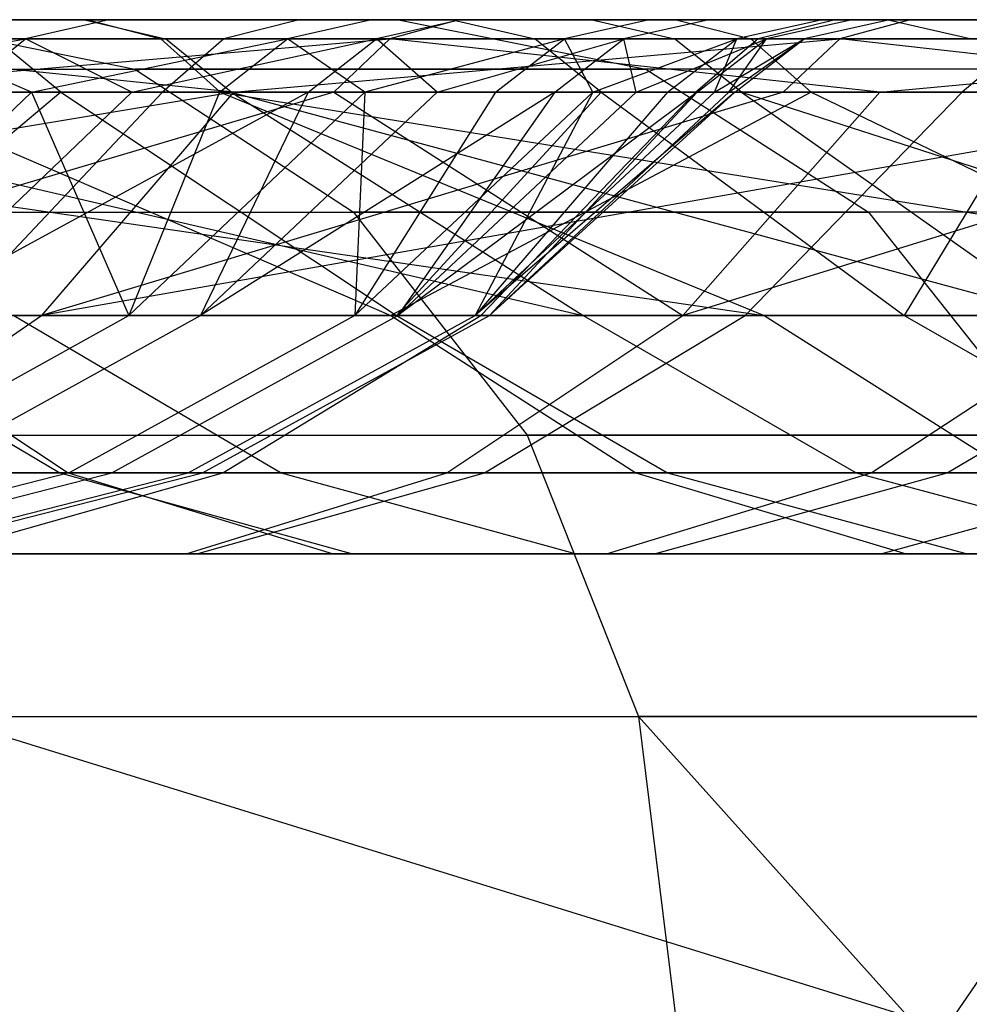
# Model space of a CAD drawing. Extents: x -172 to 172, y -29 to 28.
# Tile 855 of 914: x 130.94 to 135.65, y 14.42 to 19.3. Entities that reach past the tile are written whole.
import ezdxf

# ---------------------------------------------------------------- set-up
doc = ezdxf.new("R2010")
doc.units = 0
doc.header["$LTSCALE"] = 25.4
doc.layers.get('0').update_dxf_attribs({"linetype": 'CONTINUOUS'})

msp = doc.modelspace()

# ---------------------------------------------------------------- linework, layer by layer
at = {"color": 0}
for p, q in [((131.2808, 19.2997, -1323.2531), (126.3594, 19.2997, -1330.8197)), ((131.2808, 19.2997, -1323.2531), (126.3594, 19.2997, -1330.8197)), ((132.8219, 19.2997, -1345.3021), (126.9451, 19.2997, -1352.5259)), ((132.8219, 19.2997, -1345.3021), (126.9451, 19.2997, -1352.5259)), ((133.1205, 19.2997, -1145.3179), (127.3668, 19.2997, -1137.9435)), ((133.1205, 19.2997, -1145.3179), (127.3668, 19.2997, -1137.9435)), ((127.8788, 19.2997, -1322.1547), (132.3286, 19.2997, -1314.4404)), ((127.8788, 19.2997, -1322.1547), (132.3286, 19.2997, -1314.4404)), ((131.2652, 19.2997, -1288.1663), (128.2511, 19.2997, -1296.1619)), ((131.2652, 19.2997, -1288.1663), (128.2511, 19.2997, -1296.1619)), ((129.1314, 19.2997, -1283.5131), (131.3848, 19.2997, -1275.4071)), ((129.1314, 19.2997, -1283.5131), (131.3848, 19.2997, -1275.4071)), ((129.564, 19.2997, -1160.4957), (134.1973, 19.2997, -1168.2421)), ((129.564, 19.2997, -1160.4957), (134.1973, 19.2997, -1168.2421)), ((129.7767, 19.2997, -1345.5723), (135.3577, 19.2997, -1338.0663)), ((129.7767, 19.2997, -1345.5723), (135.3577, 19.2997, -1338.0663)), ((130.3121, 19.2997, -1138.0122), (135.9593, 19.2997, -1145.417)), ((130.3121, 19.2997, -1138.0122), (135.9593, 19.2997, -1145.417)), ((130.3121, 19.2997, -1138.0122), (131.5141, 19.055, -1137.0415)), ((130.3121, 19.2997, -1138.0122), (131.5141, 19.055, -1137.0415)), ((130.4252, 19.2997, -1195.9502), (133.0896, 19.2997, -1204.069)), ((130.4252, 19.2997, -1195.9502), (133.0896, 19.2997, -1204.069)), ((132.6879, 19.2997, -1216.9833), (130.7982, 19.2997, -1208.7849)), ((132.6879, 19.2997, -1216.9833), (130.7982, 19.2997, -1208.7849)), ((134.9861, 19.2997, -1177.2374), (130.8383, 19.2997, -1169.3567)), ((134.9861, 19.2997, -1177.2374), (130.8383, 19.2997, -1169.3567)), ((131.3848, 19.2997, -1275.4071), (130.9727, 19.2052, -1275.3062)), ((131.3848, 19.2997, -1275.4071), (130.9727, 19.2052, -1275.3062)), ((133.7813, 19.2997, -1280.0004), (131.2652, 19.2997, -1288.1663)), ((131.2652, 19.2997, -1288.1663), (131.6666, 19.2052, -1288.3037)), ((133.7813, 19.2997, -1280.0004), (131.2652, 19.2997, -1288.1663)), ((131.2652, 19.2997, -1288.1663), (131.6666, 19.2052, -1288.3037)), ((135.7497, 19.2997, -1315.4106), (131.2808, 19.2997, -1323.2531)), ((135.7497, 19.2997, -1315.4106), (131.2808, 19.2997, -1323.2531)), ((131.2808, 19.2997, -1323.2531), (131.6431, 19.2052, -1323.4739)), ((131.2808, 19.2997, -1323.2531), (131.6431, 19.2052, -1323.4739)), ((131.3848, 19.2997, -1275.4071), (133.1298, 19.2997, -1267.1768)), ((131.3848, 19.2997, -1275.4071), (133.1298, 19.2997, -1267.1768)), ((132.3286, 19.2997, -1314.4404), (131.9549, 19.2052, -1314.2395)), ((132.3286, 19.2997, -1314.4404), (131.9549, 19.2052, -1314.2395)), ((132.6879, 19.2997, -1216.9833), (132.2717, 19.2052, -1217.0657)), ((132.6879, 19.2997, -1216.9833), (132.2717, 19.2052, -1217.0657)), ((132.3286, 19.2997, -1314.4404), (136.3135, 19.2997, -1306.4762)), ((132.3286, 19.2997, -1314.4404), (136.3135, 19.2997, -1306.4762)), ((134.0642, 19.2997, -1225.2832), (132.6879, 19.2997, -1216.9833)), ((134.0642, 19.2997, -1225.2832), (132.6879, 19.2997, -1216.9833)), ((133.1298, 19.2997, -1267.1768), (132.7122, 19.2052, -1267.1017)), ((133.1298, 19.2997, -1267.1768), (132.7122, 19.2052, -1267.1017)), ((133.1205, 19.2997, -1145.3179), (132.7788, 19.2052, -1145.5693)), ((133.1205, 19.2997, -1145.3179), (132.7788, 19.2052, -1145.5693)), ((138.2881, 19.2997, -1337.7628), (132.8219, 19.2997, -1345.3021)), ((138.2881, 19.2997, -1337.7628), (132.8219, 19.2997, -1345.3021)), ((132.8219, 19.2997, -1345.3021), (134.0471, 19.055, -1346.2434)), ((132.8219, 19.2997, -1345.3021), (134.0471, 19.055, -1346.2434)), ((133.0896, 19.2997, -1204.069), (135.2492, 19.2997, -1212.3364)), ((133.0896, 19.2997, -1204.069), (133.4966, 19.2052, -1203.9492)), ((133.0896, 19.2997, -1204.069), (135.2492, 19.2997, -1212.3364)), ((133.0896, 19.2997, -1204.069), (133.4966, 19.2052, -1203.9492)), ((138.4478, 19.2997, -1153.006), (133.1205, 19.2997, -1145.3179)), ((138.4478, 19.2997, -1153.006), (133.1205, 19.2997, -1145.3179)), ((133.1298, 19.2997, -1267.1768), (134.3598, 19.2997, -1258.8538)), ((133.1298, 19.2997, -1267.1768), (134.3598, 19.2997, -1258.8538)), ((134.0642, 19.2997, -1225.2832), (133.6437, 19.2052, -1225.3396)), ((134.0642, 19.2997, -1225.2832), (133.6437, 19.2052, -1225.3396)), ((135.7899, 19.2997, -1271.6949), (133.7813, 19.2997, -1280.0004)), ((133.7813, 19.2997, -1280.0004), (134.1904, 19.2052, -1280.1127)), ((135.7899, 19.2997, -1271.6949), (133.7813, 19.2997, -1280.0004)), ((133.7813, 19.2997, -1280.0004), (134.1904, 19.2052, -1280.1127)), ((134.3598, 19.2997, -1258.8538), (133.9384, 19.2052, -1258.8048)), ((134.3598, 19.2997, -1258.8538), (133.9384, 19.2052, -1258.8048)), ((134.9219, 19.2997, -1233.6527), (134.0642, 19.2997, -1225.2832)), ((134.9219, 19.2997, -1233.6527), (134.0642, 19.2997, -1225.2832)), ((134.1973, 19.2997, -1168.2421), (138.3681, 19.2997, -1176.2471)), ((134.1973, 19.2997, -1168.2421), (134.5677, 19.2052, -1168.0352)), ((134.1973, 19.2997, -1168.2421), (138.3681, 19.2997, -1176.2471)), ((134.1973, 19.2997, -1168.2421), (134.5677, 19.2052, -1168.0352)), ((134.3598, 19.2997, -1258.8538), (135.07, 19.2997, -1250.4706)), ((134.3598, 19.2997, -1258.8538), (135.07, 19.2997, -1250.4706)), ((134.9219, 19.2997, -1233.6527), (134.4987, 19.2052, -1233.6827)), ((134.9219, 19.2997, -1233.6527), (134.4987, 19.2052, -1233.6827)), ((134.9861, 19.2997, -1177.2374), (134.6049, 19.2052, -1177.4238)), ((134.9861, 19.2997, -1177.2374), (134.6049, 19.2052, -1177.4238)), ((135.07, 19.2997, -1250.4706), (134.6463, 19.2052, -1250.4479)), ((135.07, 19.2997, -1250.4706), (134.6463, 19.2052, -1250.4479)), ((135.2576, 19.2997, -1242.0593), (134.8333, 19.2052, -1242.063)), ((135.2576, 19.2997, -1242.0593), (134.8333, 19.2052, -1242.063)), ((135.2576, 19.2997, -1242.0593), (134.9219, 19.2997, -1233.6527)), ((135.2576, 19.2997, -1242.0593), (134.9219, 19.2997, -1233.6527)), ((138.6596, 19.2997, -1185.35), (134.9861, 19.2997, -1177.2374)), ((138.6596, 19.2997, -1185.35), (134.9861, 19.2997, -1177.2374)), ((135.3577, 19.2997, -1338.0663), (135.0102, 19.2052, -1337.8229)), ((135.3577, 19.2997, -1338.0663), (135.0102, 19.2052, -1337.8229)), ((135.07, 19.2997, -1250.4706), (135.2576, 19.2997, -1242.0593)), ((135.07, 19.2997, -1250.4706), (135.2576, 19.2997, -1242.0593)), ((135.2492, 19.2997, -1212.3364), (136.8958, 19.2997, -1220.7211)), ((135.2492, 19.2997, -1212.3364), (136.8958, 19.2997, -1220.7211)), ((135.2492, 19.2997, -1212.3364), (135.6628, 19.2052, -1212.2419)), ((135.2492, 19.2997, -1212.3364), (135.6628, 19.2052, -1212.2419)), ((135.3577, 19.2997, -1338.0663), (140.5051, 19.2997, -1330.2565)), ((135.3577, 19.2997, -1338.0663), (140.5051, 19.2997, -1330.2565)), ((126.7081, 19.2052, -1331.0614), (131.6431, 19.2052, -1323.4739)), ((126.7081, 19.2052, -1331.0614), (131.6431, 19.2052, -1323.4739)), ((127.0398, 19.2052, -1138.2137), (132.7788, 19.2052, -1145.5693)), ((127.0398, 19.2052, -1138.2137), (132.7788, 19.2052, -1145.5693)), ((131.9549, 19.2052, -1314.2395), (127.5177, 19.2052, -1321.9319)), ((131.9549, 19.2052, -1314.2395), (127.5177, 19.2052, -1321.9319)), ((128.6433, 19.2052, -1296.3237), (131.6666, 19.2052, -1288.3037)), ((128.6433, 19.2052, -1296.3237), (131.6666, 19.2052, -1288.3037)), ((130.9727, 19.2052, -1275.3062), (128.7264, 19.2052, -1283.3867)), ((130.9727, 19.2052, -1275.3062), (128.7264, 19.2052, -1283.3867)), ((132.0037, 18.9397, -1341.4003), (129.4435, 19.2052, -1345.3096)), ((135.0102, 19.2052, -1337.8229), (129.4435, 19.2052, -1345.3096)), ((132.0037, 18.9397, -1341.4003), (129.4435, 19.2052, -1345.3096)), ((135.0102, 19.2052, -1337.8229), (129.4435, 19.2052, -1345.3096)), ((129.4682, 18.9397, -1279.6747), (130.9727, 19.2052, -1275.3062)), ((129.4682, 18.9397, -1279.6747), (130.9727, 19.2052, -1275.3062)), ((129.69, 18.9397, -1142.0626), (132.7788, 19.2052, -1145.5693)), ((129.69, 18.9397, -1142.0626), (132.7788, 19.2052, -1145.5693)), ((134.5677, 19.2052, -1168.0352), (129.9215, 19.2052, -1160.2673)), ((134.5677, 19.2052, -1168.0352), (129.9215, 19.2052, -1160.2673)), ((130.388, 19.2052, -1208.8929), (132.2717, 19.2052, -1217.0657)), ((131.0015, 18.9397, -1212.7974), (130.388, 19.2052, -1208.8929)), ((130.388, 19.2052, -1208.8929), (132.2717, 19.2052, -1217.0657)), ((131.0015, 18.9397, -1212.7974), (130.388, 19.2052, -1208.8929)), ((130.4689, 19.2052, -1169.5653), (134.6049, 19.2052, -1177.4238)), ((130.4689, 19.2052, -1169.5653), (134.6049, 19.2052, -1177.4238)), ((130.6384, 18.9397, -1275.2244), (130.9727, 19.2052, -1275.3062)), ((130.6384, 18.9397, -1275.2244), (130.9727, 19.2052, -1275.3062)), ((131.1475, 18.9397, -1195.6882), (130.824, 19.2052, -1195.8055)), ((133.4966, 19.2052, -1203.9492), (130.824, 19.2052, -1195.8055)), ((133.4966, 19.2052, -1203.9492), (130.824, 19.2052, -1195.8055)), ((131.1475, 18.9397, -1195.6882), (130.824, 19.2052, -1195.8055)), ((131.4998, 18.9397, -1271.4734), (130.9727, 19.2052, -1275.3062)), ((131.4998, 18.9397, -1271.4734), (130.9727, 19.2052, -1275.3062)), ((132.7122, 19.2052, -1267.1017), (130.9727, 19.2052, -1275.3062)), ((132.7122, 19.2052, -1267.1017), (130.9727, 19.2052, -1275.3062)), ((131.0015, 18.9397, -1212.7974), (132.2717, 19.2052, -1217.0657)), ((131.0015, 18.9397, -1212.7974), (132.2717, 19.2052, -1217.0657)), ((131.4998, 18.9397, -1271.4734), (132.7122, 19.2052, -1267.1017)), ((131.4998, 18.9397, -1271.4734), (132.7122, 19.2052, -1267.1017)), ((131.937, 18.9397, -1323.653), (131.6431, 19.2052, -1323.4739)), ((131.6431, 19.2052, -1323.4739), (136.1243, 19.2052, -1315.6097)), ((131.937, 18.9397, -1323.653), (131.6431, 19.2052, -1323.4739)), ((131.6431, 19.2052, -1323.4739), (136.1243, 19.2052, -1315.6097)), ((131.9549, 19.2052, -1314.2395), (131.6519, 18.9397, -1314.0764)), ((131.9549, 19.2052, -1314.2395), (131.6519, 18.9397, -1314.0764)), ((131.9922, 18.9397, -1288.415), (131.6666, 19.2052, -1288.3037)), ((131.6666, 19.2052, -1288.3037), (134.1904, 19.2052, -1280.1127)), ((131.9922, 18.9397, -1288.415), (131.6666, 19.2052, -1288.3037)), ((131.6666, 19.2052, -1288.3037), (134.1904, 19.2052, -1280.1127)), ((131.9342, 18.9397, -1217.1324), (132.2717, 19.2052, -1217.0657)), ((131.9342, 18.9397, -1217.1324), (132.2717, 19.2052, -1217.0657)), ((135.9286, 19.2052, -1306.2977), (131.9549, 19.2052, -1314.2395)), ((135.9286, 19.2052, -1306.2977), (131.9549, 19.2052, -1314.2395)), ((132.0037, 18.9397, -1341.4003), (135.0102, 19.2052, -1337.8229)), ((132.0037, 18.9397, -1341.4003), (135.0102, 19.2052, -1337.8229)), ((132.2717, 19.2052, -1217.0657), (133.6437, 19.2052, -1225.3396)), ((132.6551, 18.9397, -1221.0831), (132.2717, 19.2052, -1217.0657)), ((132.2717, 19.2052, -1217.0657), (133.6437, 19.2052, -1225.3396)), ((132.6551, 18.9397, -1221.0831), (132.2717, 19.2052, -1217.0657)), ((132.3736, 18.9397, -1267.0408), (132.7122, 19.2052, -1267.1017)), ((132.3736, 18.9397, -1267.0408), (132.7122, 19.2052, -1267.1017)), ((132.5016, 18.9397, -1145.7732), (132.7788, 19.2052, -1145.5693)), ((132.5016, 18.9397, -1145.7732), (132.7788, 19.2052, -1145.5693)), ((133.6437, 19.2052, -1225.3396), (132.6551, 18.9397, -1221.0831)), ((133.6437, 19.2052, -1225.3396), (132.6551, 18.9397, -1221.0831)), ((133.9384, 19.2052, -1258.8048), (132.7122, 19.2052, -1267.1017)), ((133.0125, 18.9397, -1263.1608), (132.7122, 19.2052, -1267.1017)), ((133.9384, 19.2052, -1258.8048), (132.7122, 19.2052, -1267.1017)), ((133.0125, 18.9397, -1263.1608), (132.7122, 19.2052, -1267.1017)), ((135.207, 18.9397, -1149.5619), (132.7788, 19.2052, -1145.5693)), ((135.207, 18.9397, -1149.5619), (132.7788, 19.2052, -1145.5693)), ((132.7788, 19.2052, -1145.5693), (138.0924, 19.2052, -1153.2377)), ((132.7788, 19.2052, -1145.5693), (138.0924, 19.2052, -1153.2377)), ((133.0125, 18.9397, -1263.1608), (133.9384, 19.2052, -1258.8048)), ((133.0125, 18.9397, -1263.1608), (133.9384, 19.2052, -1258.8048)), ((133.3027, 18.9397, -1225.3853), (133.6437, 19.2052, -1225.3396)), ((133.3027, 18.9397, -1225.3853), (133.6437, 19.2052, -1225.3396)), ((135.6628, 19.2052, -1212.2419), (133.4966, 19.2052, -1203.9492)), ((133.8267, 18.9397, -1203.8521), (133.4966, 19.2052, -1203.9492)), ((135.6628, 19.2052, -1212.2419), (133.4966, 19.2052, -1203.9492)), ((133.8267, 18.9397, -1203.8521), (133.4966, 19.2052, -1203.9492)), ((133.5965, 18.9397, -1258.7651), (133.9384, 19.2052, -1258.8048)), ((133.5965, 18.9397, -1258.7651), (133.9384, 19.2052, -1258.8048)), ((133.6437, 19.2052, -1225.3396), (134.4987, 19.2052, -1233.6827)), ((133.7852, 18.9397, -1229.4564), (133.6437, 19.2052, -1225.3396)), ((133.6437, 19.2052, -1225.3396), (134.4987, 19.2052, -1233.6827)), ((133.7852, 18.9397, -1229.4564), (133.6437, 19.2052, -1225.3396)), ((133.7852, 18.9397, -1229.4564), (134.4987, 19.2052, -1233.6827)), ((133.7852, 18.9397, -1229.4564), (134.4987, 19.2052, -1233.6827)), ((134.0002, 18.9397, -1254.7695), (133.9384, 19.2052, -1258.8048)), ((134.0002, 18.9397, -1254.7695), (133.9384, 19.2052, -1258.8048)), ((134.6463, 19.2052, -1250.4479), (133.9384, 19.2052, -1258.8048)), ((134.6463, 19.2052, -1250.4479), (133.9384, 19.2052, -1258.8048)), ((134.0002, 18.9397, -1254.7695), (134.6463, 19.2052, -1250.4479)), ((134.0002, 18.9397, -1254.7695), (134.6463, 19.2052, -1250.4479)), ((134.1555, 18.9397, -1233.7073), (134.4987, 19.2052, -1233.6827)), ((134.1555, 18.9397, -1233.7073), (134.4987, 19.2052, -1233.6827)), ((134.1904, 19.2052, -1280.1127), (136.2052, 19.2052, -1271.7819)), ((134.5222, 18.9397, -1280.2039), (134.1904, 19.2052, -1280.1127)), ((134.5222, 18.9397, -1280.2039), (134.1904, 19.2052, -1280.1127)), ((134.1904, 19.2052, -1280.1127), (136.2052, 19.2052, -1271.7819)), ((134.6049, 19.2052, -1177.4238), (134.2958, 18.9397, -1177.575)), ((134.6049, 19.2052, -1177.4238), (134.2958, 18.9397, -1177.575)), ((134.3027, 18.9397, -1250.4296), (134.6463, 19.2052, -1250.4479)), ((134.3027, 18.9397, -1250.4296), (134.6463, 19.2052, -1250.4479)), ((134.3873, 18.9397, -1237.884), (134.4987, 19.2052, -1233.6827)), ((134.3873, 18.9397, -1237.884), (134.8333, 19.2052, -1242.063)), ((134.3873, 18.9397, -1237.884), (134.8333, 19.2052, -1242.063)), ((134.3873, 18.9397, -1237.884), (134.4987, 19.2052, -1233.6827)), ((134.4591, 18.9397, -1246.3329), (134.8333, 19.2052, -1242.063)), ((134.4591, 18.9397, -1246.3329), (134.6463, 19.2052, -1250.4479)), ((134.4591, 18.9397, -1246.3329), (134.8333, 19.2052, -1242.063)), ((134.4591, 18.9397, -1246.3329), (134.6463, 19.2052, -1250.4479)), ((134.4892, 18.9397, -1242.066), (134.8333, 19.2052, -1242.063)), ((134.4892, 18.9397, -1242.066), (134.8333, 19.2052, -1242.063)), ((134.4987, 19.2052, -1233.6827), (134.8333, 19.2052, -1242.063)), ((134.4987, 19.2052, -1233.6827), (134.8333, 19.2052, -1242.063)), ((138.7499, 19.2052, -1176.0623), (134.5677, 19.2052, -1168.0352)), ((134.868, 18.9397, -1167.8672), (134.5677, 19.2052, -1168.0352)), ((134.868, 18.9397, -1167.8672), (134.5677, 19.2052, -1168.0352)), ((138.7499, 19.2052, -1176.0623), (134.5677, 19.2052, -1168.0352)), ((134.6049, 19.2052, -1177.4238), (138.2681, 19.2052, -1185.5134)), ((134.6049, 19.2052, -1177.4238), (138.2681, 19.2052, -1185.5134)), ((134.8333, 19.2052, -1242.063), (134.6463, 19.2052, -1250.4479)), ((134.8333, 19.2052, -1242.063), (134.6463, 19.2052, -1250.4479)), ((134.7283, 18.9397, -1337.6254), (135.0102, 19.2052, -1337.8229)), ((134.7283, 18.9397, -1337.6254), (135.0102, 19.2052, -1337.8229)), ((140.1444, 19.2052, -1330.0332), (135.0102, 19.2052, -1337.8229)), ((137.3451, 18.9397, -1333.7749), (135.0102, 19.2052, -1337.8229)), ((140.1444, 19.2052, -1330.0332), (135.0102, 19.2052, -1337.8229)), ((137.3451, 18.9397, -1333.7749), (135.0102, 19.2052, -1337.8229)), ((135.207, 18.9397, -1149.5619), (138.0924, 19.2052, -1153.2377)), ((135.207, 18.9397, -1149.5619), (138.0924, 19.2052, -1153.2377)), ((135.9286, 19.2052, -1306.2977), (135.6165, 18.9397, -1306.153)), ((135.9286, 19.2052, -1306.2977), (135.6165, 18.9397, -1306.153)), ((125.4084, 19.055, -1129.8967), (131.5141, 19.055, -1137.0415)), ((125.4084, 19.055, -1129.8967), (131.5141, 19.055, -1137.0415)), ((128.1161, 19.055, -1353.5339), (134.0471, 19.055, -1346.2434)), ((128.1161, 19.055, -1353.5339), (134.0471, 19.055, -1346.2434)), ((137.2134, 19.055, -1144.5145), (131.5141, 19.055, -1137.0415)), ((131.5141, 19.055, -1137.0415), (132.5985, 18.3448, -1136.1658)), ((131.5141, 19.055, -1137.0415), (132.5985, 18.3448, -1136.1658)), ((137.2134, 19.055, -1144.5145), (131.5141, 19.055, -1137.0415)), ((139.5637, 19.055, -1338.6346), (134.0471, 19.055, -1346.2434)), ((139.5637, 19.055, -1338.6346), (134.0471, 19.055, -1346.2434)), ((134.0471, 19.055, -1346.2434), (135.1523, 18.3448, -1347.0927)), ((134.0471, 19.055, -1346.2434), (135.1523, 18.3448, -1347.0927)), ((132.0037, 18.9397, -1341.4003), (125.3289, 17.832, -1347.9506)), ((132.0037, 18.9397, -1341.4003), (125.3289, 17.832, -1347.9506)), ((126.9909, 18.9397, -1331.2574), (134.6346, 17.832, -1321.4391)), ((126.9909, 18.9397, -1331.2574), (134.6346, 17.832, -1321.4391)), ((126.9909, 18.9397, -1331.2574), (131.937, 18.9397, -1323.653)), ((126.9909, 18.9397, -1331.2574), (131.937, 18.9397, -1323.653)), ((131.6519, 18.9397, -1314.0764), (127.2249, 18.9397, -1321.7512)), ((131.6519, 18.9397, -1314.0764), (127.2249, 18.9397, -1321.7512)), ((131.1475, 18.9397, -1195.6882), (127.9708, 18.9397, -1187.7048)), ((131.1475, 18.9397, -1195.6882), (127.9708, 18.9397, -1187.7048)), ((132.5016, 18.9397, -1145.7732), (128.7546, 17.832, -1142.7925)), ((132.5016, 18.9397, -1145.7732), (128.7546, 17.832, -1142.7925)), ((128.9614, 18.9397, -1296.455), (131.9922, 18.9397, -1288.415)), ((128.9614, 18.9397, -1296.455), (133.737, 17.832, -1286.9382)), ((128.9614, 18.9397, -1296.455), (131.9922, 18.9397, -1288.415)), ((128.9614, 18.9397, -1296.455), (133.737, 17.832, -1286.9382)), ((132.0037, 18.9397, -1341.4003), (129.1733, 18.9397, -1345.0966)), ((132.0037, 18.9397, -1341.4003), (129.1733, 18.9397, -1345.0966)), ((129.69, 18.9397, -1142.0626), (132.5016, 18.9397, -1145.7732)), ((129.69, 18.9397, -1142.0626), (132.5016, 18.9397, -1145.7732)), ((131.1475, 18.9397, -1195.6882), (129.8279, 17.832, -1189.0378)), ((131.1475, 18.9397, -1195.6882), (129.8279, 17.832, -1189.0378)), ((131.0015, 18.9397, -1212.7974), (129.8459, 17.832, -1213.066)), ((131.0015, 18.9397, -1212.7974), (129.8459, 17.832, -1213.066)), ((130.0552, 18.9397, -1208.9807), (131.0015, 18.9397, -1212.7974)), ((130.0552, 18.9397, -1208.9807), (131.0015, 18.9397, -1212.7974)), ((130.1693, 18.9397, -1169.7345), (134.2958, 18.9397, -1177.575)), ((130.1693, 18.9397, -1169.7345), (134.2958, 18.9397, -1177.575)), ((134.868, 18.9397, -1167.8672), (130.2115, 18.9397, -1160.082)), ((130.2115, 18.9397, -1160.082), (132.7836, 17.832, -1161.9574)), ((134.868, 18.9397, -1167.8672), (130.2115, 18.9397, -1160.082)), ((130.2115, 18.9397, -1160.082), (132.7836, 17.832, -1161.9574)), ((131.4998, 18.9397, -1271.4734), (130.3398, 17.832, -1271.2245)), ((131.4998, 18.9397, -1271.4734), (130.3398, 17.832, -1271.2245)), ((132.3736, 18.9397, -1267.0408), (130.3398, 17.832, -1271.2245)), ((132.3736, 18.9397, -1267.0408), (130.3398, 17.832, -1271.2245)), ((130.6071, 17.832, -1313.5143), (131.6519, 18.9397, -1314.0764)), ((130.6071, 17.832, -1313.5143), (131.6519, 18.9397, -1314.0764)), ((131.4998, 18.9397, -1271.4734), (130.6384, 18.9397, -1275.2244)), ((131.4998, 18.9397, -1271.4734), (130.6384, 18.9397, -1275.2244)), ((131.0015, 18.9397, -1212.7974), (131.9342, 18.9397, -1217.1324)), ((131.0015, 18.9397, -1212.7974), (131.4849, 17.832, -1221.2787)), ((131.0015, 18.9397, -1212.7974), (131.4849, 17.832, -1221.2787)), ((131.0015, 18.9397, -1212.7974), (131.9342, 18.9397, -1217.1324)), ((132.0037, 18.9397, -1341.4003), (131.0516, 17.832, -1340.6924)), ((137.3451, 18.9397, -1333.7749), (131.0516, 17.832, -1340.6924)), ((134.7283, 18.9397, -1337.6254), (131.0516, 17.832, -1340.6924)), ((137.3451, 18.9397, -1333.7749), (131.0516, 17.832, -1340.6924)), ((134.7283, 18.9397, -1337.6254), (131.0516, 17.832, -1340.6924)), ((132.0037, 18.9397, -1341.4003), (131.0516, 17.832, -1340.6924)), ((133.8267, 18.9397, -1203.8521), (131.1475, 18.9397, -1195.6882)), ((131.1475, 18.9397, -1195.6882), (132.8114, 17.832, -1196.8242)), ((131.1475, 18.9397, -1195.6882), (132.8114, 17.832, -1196.8242)), ((133.8267, 18.9397, -1203.8521), (131.1475, 18.9397, -1195.6882)), ((132.6551, 18.9397, -1221.0831), (131.4849, 17.832, -1221.2787)), ((131.9342, 18.9397, -1217.1324), (131.4849, 17.832, -1221.2787)), ((132.6551, 18.9397, -1221.0831), (131.4849, 17.832, -1221.2787)), ((131.9342, 18.9397, -1217.1324), (131.4849, 17.832, -1221.2787)), ((132.3736, 18.9397, -1267.0408), (131.4998, 18.9397, -1271.4734)), ((132.3736, 18.9397, -1267.0408), (131.4998, 18.9397, -1271.4734)), ((135.6165, 18.9397, -1306.153), (131.6519, 18.9397, -1314.0764)), ((135.6165, 18.9397, -1306.153), (131.6519, 18.9397, -1314.0764)), ((133.5965, 18.9397, -1258.7651), (131.8391, 17.832, -1262.9851)), ((133.0125, 18.9397, -1263.1608), (131.8391, 17.832, -1262.9851)), ((133.5965, 18.9397, -1258.7651), (131.8391, 17.832, -1262.9851)), ((133.0125, 18.9397, -1263.1608), (131.8391, 17.832, -1262.9851)), ((132.3736, 18.9397, -1267.0408), (131.8391, 17.832, -1262.9851)), ((132.3736, 18.9397, -1267.0408), (131.8391, 17.832, -1262.9851)), ((131.9342, 18.9397, -1217.1324), (132.6551, 18.9397, -1221.0831)), ((131.9342, 18.9397, -1217.1324), (132.6551, 18.9397, -1221.0831)), ((131.937, 18.9397, -1323.653), (134.6346, 17.832, -1321.4391)), ((131.937, 18.9397, -1323.653), (138.8425, 17.832, -1313.6969)), ((131.937, 18.9397, -1323.653), (136.4282, 18.9397, -1315.7712)), ((131.937, 18.9397, -1323.653), (134.6346, 17.832, -1321.4391)), ((131.937, 18.9397, -1323.653), (138.8425, 17.832, -1313.6969)), ((131.937, 18.9397, -1323.653), (136.4282, 18.9397, -1315.7712)), ((131.9922, 18.9397, -1288.415), (133.737, 17.832, -1286.9382)), ((131.9922, 18.9397, -1288.415), (133.737, 17.832, -1286.9382)), ((131.9922, 18.9397, -1288.415), (136.0902, 17.832, -1278.9388)), ((131.9922, 18.9397, -1288.415), (136.0902, 17.832, -1278.9388)), ((131.9922, 18.9397, -1288.415), (134.5222, 18.9397, -1280.2039)), ((131.9922, 18.9397, -1288.415), (134.5222, 18.9397, -1280.2039)), ((134.7283, 18.9397, -1337.6254), (132.0037, 18.9397, -1341.4003)), ((134.7283, 18.9397, -1337.6254), (132.0037, 18.9397, -1341.4003)), ((133.0125, 18.9397, -1263.1608), (132.3736, 18.9397, -1267.0408)), ((133.0125, 18.9397, -1263.1608), (132.3736, 18.9397, -1267.0408)), ((132.5016, 18.9397, -1145.7732), (135.207, 18.9397, -1149.5619)), ((132.5016, 18.9397, -1145.7732), (134.2318, 17.832, -1150.2377)), ((132.5016, 18.9397, -1145.7732), (135.207, 18.9397, -1149.5619)), ((132.5016, 18.9397, -1145.7732), (134.2318, 17.832, -1150.2377)), ((133.7852, 18.9397, -1229.4564), (132.6051, 17.832, -1229.5781)), ((132.6551, 18.9397, -1221.0831), (132.6051, 17.832, -1229.5781)), ((133.3027, 18.9397, -1225.3853), (132.6051, 17.832, -1229.5781)), ((132.6551, 18.9397, -1221.0831), (132.6051, 17.832, -1229.5781)), ((133.3027, 18.9397, -1225.3853), (132.6051, 17.832, -1229.5781)), ((133.7852, 18.9397, -1229.4564), (132.6051, 17.832, -1229.5781)), ((132.6551, 18.9397, -1221.0831), (133.3027, 18.9397, -1225.3853)), ((132.6551, 18.9397, -1221.0831), (133.3027, 18.9397, -1225.3853)), ((134.868, 18.9397, -1167.8672), (132.7836, 17.832, -1161.9574)), ((134.868, 18.9397, -1167.8672), (132.7836, 17.832, -1161.9574)), ((133.8267, 18.9397, -1203.8521), (132.8114, 17.832, -1196.8242)), ((133.8267, 18.9397, -1203.8521), (132.8114, 17.832, -1196.8242)), ((133.5965, 18.9397, -1258.7651), (132.8182, 17.832, -1254.668)), ((134.3027, 18.9397, -1250.4296), (132.8182, 17.832, -1254.668)), ((134.0002, 18.9397, -1254.7695), (132.8182, 17.832, -1254.668)), ((133.5965, 18.9397, -1258.7651), (132.8182, 17.832, -1254.668)), ((134.0002, 18.9397, -1254.7695), (132.8182, 17.832, -1254.668)), ((134.3027, 18.9397, -1250.4296), (132.8182, 17.832, -1254.668)), ((133.5965, 18.9397, -1258.7651), (133.0125, 18.9397, -1263.1608)), ((133.5965, 18.9397, -1258.7651), (133.0125, 18.9397, -1263.1608)), ((134.4892, 18.9397, -1242.066), (133.2019, 17.832, -1237.9314)), ((133.2019, 17.832, -1237.9314), (134.3873, 18.9397, -1237.884)), ((134.4892, 18.9397, -1242.066), (133.2019, 17.832, -1237.9314)), ((133.7852, 18.9397, -1229.4564), (133.2019, 17.832, -1237.9314)), ((134.1555, 18.9397, -1233.7073), (133.2019, 17.832, -1237.9314)), ((133.2019, 17.832, -1237.9314), (134.3873, 18.9397, -1237.884)), ((133.7852, 18.9397, -1229.4564), (133.2019, 17.832, -1237.9314)), ((134.1555, 18.9397, -1233.7073), (133.2019, 17.832, -1237.9314)), ((133.23, 17.832, -1178.0962), (134.2958, 18.9397, -1177.575)), ((133.23, 17.832, -1178.0962), (134.2958, 18.9397, -1177.575)), ((134.4892, 18.9397, -1242.066), (133.273, 17.832, -1246.3057)), ((134.3027, 18.9397, -1250.4296), (133.273, 17.832, -1246.3057)), ((134.4591, 18.9397, -1246.3329), (133.273, 17.832, -1246.3057)), ((134.4892, 18.9397, -1242.066), (133.273, 17.832, -1246.3057)), ((134.4591, 18.9397, -1246.3329), (133.273, 17.832, -1246.3057)), ((134.3027, 18.9397, -1250.4296), (133.273, 17.832, -1246.3057)), ((133.3027, 18.9397, -1225.3853), (133.7852, 18.9397, -1229.4564)), ((133.3027, 18.9397, -1225.3853), (133.7852, 18.9397, -1229.4564)), ((134.0002, 18.9397, -1254.7695), (133.5965, 18.9397, -1258.7651)), ((134.0002, 18.9397, -1254.7695), (133.5965, 18.9397, -1258.7651)), ((133.7852, 18.9397, -1229.4564), (134.1555, 18.9397, -1233.7073)), ((133.7852, 18.9397, -1229.4564), (134.1555, 18.9397, -1233.7073)), ((135.9983, 18.9397, -1212.1652), (133.8267, 18.9397, -1203.8521)), ((133.8267, 18.9397, -1203.8521), (135.3284, 17.832, -1204.7736)), ((133.8267, 18.9397, -1203.8521), (135.3284, 17.832, -1204.7736)), ((135.9983, 18.9397, -1212.1652), (133.8267, 18.9397, -1203.8521)), ((134.3027, 18.9397, -1250.4296), (134.0002, 18.9397, -1254.7695)), ((134.3027, 18.9397, -1250.4296), (134.0002, 18.9397, -1254.7695)), ((134.1555, 18.9397, -1233.7073), (134.3873, 18.9397, -1237.884)), ((134.1555, 18.9397, -1233.7073), (134.3873, 18.9397, -1237.884)), ((135.207, 18.9397, -1149.5619), (134.2318, 17.832, -1150.2377)), ((135.207, 18.9397, -1149.5619), (134.2318, 17.832, -1150.2377)), ((137.8041, 18.9397, -1153.4257), (134.2318, 17.832, -1150.2377)), ((137.8041, 18.9397, -1153.4257), (134.2318, 17.832, -1150.2377)), ((134.2958, 18.9397, -1177.575), (137.9506, 18.9397, -1185.6461)), ((134.2958, 18.9397, -1177.575), (137.9506, 18.9397, -1185.6461)), ((134.4591, 18.9397, -1246.3329), (134.3027, 18.9397, -1250.4296)), ((134.4591, 18.9397, -1246.3329), (134.3027, 18.9397, -1250.4296)), ((134.3873, 18.9397, -1237.884), (134.4892, 18.9397, -1242.066)), ((134.3873, 18.9397, -1237.884), (134.4892, 18.9397, -1242.066)), ((134.4892, 18.9397, -1242.066), (134.4591, 18.9397, -1246.3329)), ((134.4892, 18.9397, -1242.066), (134.4591, 18.9397, -1246.3329)), ((134.5222, 18.9397, -1280.2039), (136.0902, 17.832, -1278.9388)), ((134.5222, 18.9397, -1280.2039), (137.9654, 17.832, -1270.8141)), ((134.5222, 18.9397, -1280.2039), (136.0902, 17.832, -1278.9388)), ((134.5222, 18.9397, -1280.2039), (137.9654, 17.832, -1270.8141)), ((134.5222, 18.9397, -1280.2039), (136.542, 18.9397, -1271.8524)), ((134.5222, 18.9397, -1280.2039), (136.542, 18.9397, -1271.8524)), ((134.5402, 17.832, -1305.6537), (135.6165, 18.9397, -1306.153)), ((134.5402, 17.832, -1305.6537), (135.6165, 18.9397, -1306.153)), ((137.3451, 18.9397, -1333.7749), (134.7283, 18.9397, -1337.6254)), ((137.3451, 18.9397, -1333.7749), (134.7283, 18.9397, -1337.6254)), ((139.0596, 18.9397, -1175.9122), (134.868, 18.9397, -1167.8672)), ((134.868, 18.9397, -1167.8672), (137.1701, 17.832, -1169.5999)), ((139.0596, 18.9397, -1175.9122), (134.868, 18.9397, -1167.8672)), ((134.868, 18.9397, -1167.8672), (137.1701, 17.832, -1169.5999)), ((135.207, 18.9397, -1149.5619), (137.8041, 18.9397, -1153.4257)), ((135.207, 18.9397, -1149.5619), (137.8041, 18.9397, -1153.4257)), ((135.9983, 18.9397, -1212.1652), (135.3284, 17.832, -1204.7736)), ((135.9983, 18.9397, -1212.1652), (135.3284, 17.832, -1204.7736)), ((139.1047, 18.9397, -1298.0084), (135.6165, 18.9397, -1306.153)), ((139.1047, 18.9397, -1298.0084), (135.6165, 18.9397, -1306.153)), ((126.4424, 18.3448, -1128.9622), (132.5985, 18.3448, -1136.1658)), ((126.4424, 18.3448, -1128.9622), (132.5985, 18.3448, -1136.1658)), ((129.1724, 18.3448, -1354.4432), (135.1523, 18.3448, -1347.0927)), ((129.1724, 18.3448, -1354.4432), (135.1523, 18.3448, -1347.0927)), ((138.3448, 18.3448, -1143.7004), (132.5985, 18.3448, -1136.1658)), ((138.3448, 18.3448, -1143.7004), (132.5985, 18.3448, -1136.1658)), ((132.5985, 18.3448, -1136.1658), (133.4591, 17.2386, -1135.4708)), ((132.5985, 18.3448, -1136.1658), (133.4591, 17.2386, -1135.4708)), ((140.7145, 18.3448, -1339.4211), (135.1523, 18.3448, -1347.0927)), ((140.7145, 18.3448, -1339.4211), (135.1523, 18.3448, -1347.0927)), ((135.1523, 18.3448, -1347.0927), (136.0295, 17.2386, -1347.7666)), ((135.1523, 18.3448, -1347.0927), (136.0295, 17.2386, -1347.7666)), ((125.3289, 17.832, -1347.9506), (131.0516, 17.832, -1340.6924)), ((125.3289, 17.832, -1347.9506), (131.0516, 17.832, -1340.6924)), ((132.7836, 17.832, -1161.9574), (127.9718, 17.832, -1154.5753)), ((132.7836, 17.832, -1161.9574), (127.9718, 17.832, -1154.5753)), ((134.2318, 17.832, -1150.2377), (128.7546, 17.832, -1142.7925)), ((134.2318, 17.832, -1150.2377), (128.7546, 17.832, -1142.7925)), ((133.23, 17.832, -1178.0962), (129.1363, 17.832, -1170.318)), ((133.23, 17.832, -1178.0962), (129.1363, 17.832, -1170.318)), ((132.8114, 17.832, -1196.8242), (129.8279, 17.832, -1189.0378)), ((129.8279, 17.832, -1189.0378), (131.1418, 17.0527, -1188.4893)), ((132.8114, 17.832, -1196.8242), (129.8279, 17.832, -1189.0378)), ((129.8279, 17.832, -1189.0378), (131.1418, 17.0527, -1188.4893)), ((131.4849, 17.832, -1221.2787), (129.8459, 17.832, -1213.066)), ((131.4849, 17.832, -1221.2787), (129.8459, 17.832, -1213.066)), ((129.909, 17.0527, -1339.8428), (131.0516, 17.832, -1340.6924)), ((129.909, 17.0527, -1339.8428), (131.0516, 17.832, -1340.6924)), ((129.9955, 17.832, -1328.9308), (131.1843, 17.0527, -1329.7144)), ((129.9955, 17.832, -1328.9308), (131.1843, 17.0527, -1329.7144)), ((129.9955, 17.832, -1328.9308), (134.6346, 17.832, -1321.4391)), ((129.9955, 17.832, -1328.9308), (134.6346, 17.832, -1321.4391)), ((130.0805, 17.0527, -1221.5134), (131.4849, 17.832, -1221.2787)), ((130.0805, 17.0527, -1221.5134), (131.4849, 17.832, -1221.2787)), ((130.3398, 17.832, -1271.2245), (131.8391, 17.832, -1262.9851)), ((130.3398, 17.832, -1271.2245), (131.8391, 17.832, -1262.9851)), ((130.4309, 17.0527, -1262.7743), (131.8391, 17.832, -1262.9851)), ((130.4309, 17.0527, -1262.7743), (131.8391, 17.832, -1262.9851)), ((130.6071, 17.832, -1313.5143), (134.5402, 17.832, -1305.6537)), ((130.6071, 17.832, -1313.5143), (134.5402, 17.832, -1305.6537)), ((130.914, 17.832, -1294.7842), (133.737, 17.832, -1286.9382)), ((130.914, 17.832, -1294.7842), (132.2389, 17.0527, -1295.3057)), ((130.914, 17.832, -1294.7842), (133.737, 17.832, -1286.9382)), ((130.914, 17.832, -1294.7842), (132.2389, 17.0527, -1295.3057)), ((131.0516, 17.832, -1340.6924), (136.3545, 17.832, -1333.1221)), ((131.0516, 17.832, -1340.6924), (136.3545, 17.832, -1333.1221)), ((132.6051, 17.832, -1229.5781), (131.1887, 17.0527, -1229.7241)), ((132.6051, 17.832, -1229.5781), (131.1887, 17.0527, -1229.7241)), ((131.3995, 17.0527, -1254.546), (132.8182, 17.832, -1254.668)), ((131.3995, 17.0527, -1254.546), (132.8182, 17.832, -1254.668)), ((132.6051, 17.832, -1229.5781), (131.4849, 17.832, -1221.2787)), ((132.6051, 17.832, -1229.5781), (131.4849, 17.832, -1221.2787)), ((131.7791, 17.0527, -1237.9882), (133.2019, 17.832, -1237.9314)), ((131.7791, 17.0527, -1237.9882), (133.2019, 17.832, -1237.9314)), ((131.8391, 17.832, -1262.9851), (132.8182, 17.832, -1254.668)), ((131.8391, 17.832, -1262.9851), (132.8182, 17.832, -1254.668)), ((131.8495, 17.0527, -1246.2731), (133.273, 17.832, -1246.3057)), ((131.8495, 17.0527, -1246.2731), (133.273, 17.832, -1246.3057)), ((131.9509, 17.0527, -1178.7217), (133.23, 17.832, -1178.0962)), ((131.9509, 17.0527, -1178.7217), (133.23, 17.832, -1178.0962)), ((133.2019, 17.832, -1237.9314), (132.6051, 17.832, -1229.5781)), ((133.2019, 17.832, -1237.9314), (132.6051, 17.832, -1229.5781)), ((137.1701, 17.832, -1169.5999), (132.7836, 17.832, -1161.9574)), ((132.7836, 17.832, -1161.9574), (133.998, 17.0527, -1161.2139)), ((132.7836, 17.832, -1161.9574), (133.998, 17.0527, -1161.2139)), ((137.1701, 17.832, -1169.5999), (132.7836, 17.832, -1161.9574)), ((135.3284, 17.832, -1204.7736), (132.8114, 17.832, -1196.8242)), ((135.3284, 17.832, -1204.7736), (132.8114, 17.832, -1196.8242)), ((132.8114, 17.832, -1196.8242), (134.1555, 17.0527, -1196.3544)), ((132.8114, 17.832, -1196.8242), (134.1555, 17.0527, -1196.3544)), ((132.8182, 17.832, -1254.668), (133.273, 17.832, -1246.3057)), ((132.8182, 17.832, -1254.668), (133.273, 17.832, -1246.3057)), ((133.0614, 17.0527, -1151.0486), (134.2318, 17.832, -1150.2377)), ((133.0614, 17.0527, -1151.0486), (134.2318, 17.832, -1150.2377)), ((133.273, 17.832, -1246.3057), (133.2019, 17.832, -1237.9314)), ((133.273, 17.832, -1246.3057), (133.2019, 17.832, -1237.9314)), ((136.8558, 17.832, -1186.1033), (133.23, 17.832, -1178.0962)), ((136.8558, 17.832, -1186.1033), (133.23, 17.832, -1178.0962)), ((133.2485, 17.0527, -1305.0546), (134.5402, 17.832, -1305.6537)), ((133.2485, 17.0527, -1305.0546), (134.5402, 17.832, -1305.6537)), ((133.737, 17.832, -1286.9382), (136.0902, 17.832, -1278.9388)), ((133.737, 17.832, -1286.9382), (135.0905, 17.0527, -1287.3804)), ((133.737, 17.832, -1286.9382), (135.0905, 17.0527, -1287.3804)), ((133.737, 17.832, -1286.9382), (136.0902, 17.832, -1278.9388)), ((139.279, 17.832, -1157.9807), (134.2318, 17.832, -1150.2377)), ((139.279, 17.832, -1157.9807), (134.2318, 17.832, -1150.2377)), ((134.5402, 17.832, -1305.6537), (138.0007, 17.832, -1297.5739)), ((134.5402, 17.832, -1305.6537), (138.0007, 17.832, -1297.5739)), ((134.6346, 17.832, -1321.4391), (135.8659, 17.0527, -1322.1542)), ((134.6346, 17.832, -1321.4391), (135.8659, 17.0527, -1322.1542)), ((134.6346, 17.832, -1321.4391), (138.8425, 17.832, -1313.6969)), ((134.6346, 17.832, -1321.4391), (138.8425, 17.832, -1313.6969)), ((135.1656, 17.0527, -1332.3385), (136.3545, 17.832, -1333.1221)), ((135.1656, 17.0527, -1332.3385), (136.3545, 17.832, -1333.1221)), ((137.3701, 17.832, -1212.858), (135.3284, 17.832, -1204.7736)), ((137.3701, 17.832, -1212.858), (135.3284, 17.832, -1204.7736)), ((135.3284, 17.832, -1204.7736), (136.698, 17.0527, -1204.3842)), ((135.3284, 17.832, -1204.7736), (136.698, 17.0527, -1204.3842)), ((135.5418, 17.0527, -1186.6519), (136.8558, 17.832, -1186.1033)), ((135.5418, 17.0527, -1186.6519), (136.8558, 17.832, -1186.1033)), ((127.263, 17.2386, -1128.2203), (133.4591, 17.2386, -1135.4708)), ((127.263, 17.2386, -1128.2203), (133.4591, 17.2386, -1135.4708)), ((130.0108, 17.2386, -1355.1649), (136.0295, 17.2386, -1347.7666)), ((130.0108, 17.2386, -1355.1649), (136.0295, 17.2386, -1347.7666)), ((139.2426, 17.2386, -1143.0543), (133.4591, 17.2386, -1135.4708)), ((133.4591, 17.2386, -1135.4708), (134.0116, 15.8448, -1135.0245)), ((139.2426, 17.2386, -1143.0543), (133.4591, 17.2386, -1135.4708)), ((133.4591, 17.2386, -1135.4708), (134.0116, 15.8448, -1135.0245)), ((126.0825, 17.0527, -1336.9977), (131.1843, 17.0527, -1329.7144)), ((126.0825, 17.0527, -1336.9977), (131.1843, 17.0527, -1329.7144)), ((133.0614, 17.0527, -1151.0486), (127.632, 17.0527, -1143.6683)), ((133.0614, 17.0527, -1151.0486), (127.632, 17.0527, -1143.6683)), ((131.1418, 17.0527, -1188.4893), (127.6674, 17.0527, -1180.8165)), ((131.1418, 17.0527, -1188.4893), (127.6674, 17.0527, -1180.8165)), ((131.9509, 17.0527, -1178.7217), (127.8964, 17.0527, -1171.0182)), ((131.9509, 17.0527, -1178.7217), (127.8964, 17.0527, -1171.0182)), ((128.9229, 17.0527, -1303.0482), (132.2389, 17.0527, -1295.3057)), ((128.9229, 17.0527, -1303.0482), (132.2389, 17.0527, -1295.3057)), ((133.998, 17.0527, -1161.2139), (129.1422, 17.0527, -1153.7644)), ((133.998, 17.0527, -1161.2139), (129.1422, 17.0527, -1153.7644)), ((129.3531, 17.0527, -1312.8397), (133.2485, 17.0527, -1305.0546)), ((129.3531, 17.0527, -1312.8397), (133.2485, 17.0527, -1305.0546)), ((131.1887, 17.0527, -1229.7241), (129.6244, 16.6506, -1229.8854)), ((131.1887, 17.0527, -1229.7241), (129.6244, 16.6506, -1229.8854)), ((129.8327, 16.6506, -1254.4113), (131.3995, 17.0527, -1254.546)), ((129.8327, 16.6506, -1254.4113), (131.3995, 17.0527, -1254.546)), ((129.909, 17.0527, -1339.8428), (135.1656, 17.0527, -1332.3385)), ((129.909, 17.0527, -1339.8428), (135.1656, 17.0527, -1332.3385)), ((131.1887, 17.0527, -1229.7241), (130.0805, 17.0527, -1221.5134)), ((131.1887, 17.0527, -1229.7241), (130.0805, 17.0527, -1221.5134)), ((130.2078, 16.6506, -1238.0509), (131.7791, 17.0527, -1237.9882)), ((130.2078, 16.6506, -1238.0509), (131.7791, 17.0527, -1237.9882)), ((130.2773, 16.6506, -1246.2371), (131.8495, 17.0527, -1246.2731)), ((130.2773, 16.6506, -1246.2371), (131.8495, 17.0527, -1246.2731)), ((130.4309, 17.0527, -1262.7743), (131.3995, 17.0527, -1254.546)), ((130.4309, 17.0527, -1262.7743), (131.3995, 17.0527, -1254.546)), ((130.5382, 16.6506, -1179.4126), (131.9509, 17.0527, -1178.7217)), ((130.5382, 16.6506, -1179.4126), (131.9509, 17.0527, -1178.7217)), ((131.1418, 17.0527, -1188.4893), (132.5929, 16.6506, -1187.8833)), ((134.1555, 17.0527, -1196.3544), (131.1418, 17.0527, -1188.4893)), ((131.1418, 17.0527, -1188.4893), (132.5929, 16.6506, -1187.8833)), ((134.1555, 17.0527, -1196.3544), (131.1418, 17.0527, -1188.4893)), ((131.1843, 17.0527, -1329.7144), (132.4973, 16.6506, -1330.5798)), ((131.1843, 17.0527, -1329.7144), (135.8659, 17.0527, -1322.1542)), ((131.1843, 17.0527, -1329.7144), (132.4973, 16.6506, -1330.5798)), ((131.1843, 17.0527, -1329.7144), (135.8659, 17.0527, -1322.1542)), ((131.7791, 17.0527, -1237.9882), (131.1887, 17.0527, -1229.7241)), ((131.7791, 17.0527, -1237.9882), (131.1887, 17.0527, -1229.7241)), ((131.3995, 17.0527, -1254.546), (131.8495, 17.0527, -1246.2731)), ((131.3995, 17.0527, -1254.546), (131.8495, 17.0527, -1246.2731)), ((131.7689, 16.6506, -1151.9442), (133.0614, 17.0527, -1151.0486)), ((131.7689, 16.6506, -1151.9442), (133.0614, 17.0527, -1151.0486)), ((131.8495, 17.0527, -1246.2731), (131.7791, 17.0527, -1237.9882)), ((131.8495, 17.0527, -1246.2731), (131.7791, 17.0527, -1237.9882)), ((131.8219, 16.6506, -1304.3928), (133.2485, 17.0527, -1305.0546)), ((131.8219, 16.6506, -1304.3928), (133.2485, 17.0527, -1305.0546)), ((135.5418, 17.0527, -1186.6519), (131.9509, 17.0527, -1178.7217)), ((135.5418, 17.0527, -1186.6519), (131.9509, 17.0527, -1178.7217)), ((132.2389, 17.0527, -1295.3057), (133.7022, 16.6506, -1295.8817)), ((132.2389, 17.0527, -1295.3057), (133.7022, 16.6506, -1295.8817)), ((132.2389, 17.0527, -1295.3057), (135.0905, 17.0527, -1287.3804)), ((132.2389, 17.0527, -1295.3057), (135.0905, 17.0527, -1287.3804)), ((138.0646, 17.0527, -1158.7242), (133.0614, 17.0527, -1151.0486)), ((138.0646, 17.0527, -1158.7242), (133.0614, 17.0527, -1151.0486)), ((133.2485, 17.0527, -1305.0546), (136.6758, 17.0527, -1297.0522)), ((133.2485, 17.0527, -1305.0546), (136.6758, 17.0527, -1297.0522)), ((133.8526, 16.6506, -1331.473), (135.1656, 17.0527, -1332.3385)), ((133.8526, 16.6506, -1331.473), (135.1656, 17.0527, -1332.3385)), ((133.998, 17.0527, -1161.2139), (135.3391, 16.6506, -1160.3928)), ((138.4245, 17.0527, -1168.9263), (133.998, 17.0527, -1161.2139)), ((133.998, 17.0527, -1161.2139), (135.3391, 16.6506, -1160.3928)), ((138.4245, 17.0527, -1168.9263), (133.998, 17.0527, -1161.2139)), ((134.0907, 16.6506, -1187.2578), (135.5418, 17.0527, -1186.6519)), ((134.0907, 16.6506, -1187.2578), (135.5418, 17.0527, -1186.6519)), ((136.698, 17.0527, -1204.3842), (134.1555, 17.0527, -1196.3544)), ((134.1555, 17.0527, -1196.3544), (135.64, 16.6506, -1195.8354)), ((134.1555, 17.0527, -1196.3544), (135.64, 16.6506, -1195.8354)), ((136.698, 17.0527, -1204.3842), (134.1555, 17.0527, -1196.3544)), ((135.0905, 17.0527, -1287.3804), (136.5853, 16.6506, -1287.8687)), ((135.0905, 17.0527, -1287.3804), (136.5853, 16.6506, -1287.8687)), ((135.0905, 17.0527, -1287.3804), (137.4675, 17.0527, -1279.3)), ((135.0905, 17.0527, -1287.3804), (137.4675, 17.0527, -1279.3)), ((135.1656, 17.0527, -1332.3385), (139.9893, 17.0527, -1324.5487)), ((135.1656, 17.0527, -1332.3385), (139.9893, 17.0527, -1324.5487)), ((135.2125, 16.6506, -1296.4763), (136.6758, 17.0527, -1297.0522)), ((135.2125, 16.6506, -1296.4763), (136.6758, 17.0527, -1297.0522)), ((138.6567, 17.0527, -1194.7809), (135.5418, 17.0527, -1186.6519)), ((138.6567, 17.0527, -1194.7809), (135.5418, 17.0527, -1186.6519)), ((131.7689, 16.6506, -1151.9442), (126.3922, 16.6506, -1144.6356)), ((131.7689, 16.6506, -1151.9442), (126.3922, 16.6506, -1144.6356)), ((127.3444, 16.6506, -1337.9359), (132.4973, 16.6506, -1330.5798)), ((127.3444, 16.6506, -1337.9359), (132.4973, 16.6506, -1330.5798)), ((127.9683, 16.6506, -1312.0947), (131.8219, 16.6506, -1304.3928)), ((127.9683, 16.6506, -1312.0947), (131.8219, 16.6506, -1304.3928)), ((128.647, 16.6506, -1338.9044), (133.8526, 16.6506, -1331.473)), ((128.647, 16.6506, -1338.9044), (133.8526, 16.6506, -1331.473)), ((132.5929, 16.6506, -1187.8833), (129.0801, 16.6506, -1180.1256)), ((132.5929, 16.6506, -1187.8833), (129.0801, 16.6506, -1180.1256)), ((130.3494, 16.6506, -1303.7098), (133.7022, 16.6506, -1295.8817)), ((130.3494, 16.6506, -1303.7098), (133.7022, 16.6506, -1295.8817)), ((135.3391, 16.6506, -1160.3928), (130.4347, 16.6506, -1152.8688)), ((135.3391, 16.6506, -1160.3928), (130.4347, 16.6506, -1152.8688)), ((134.0907, 16.6506, -1187.2578), (130.5382, 16.6506, -1179.4126)), ((134.0907, 16.6506, -1187.2578), (130.5382, 16.6506, -1179.4126)), ((136.7235, 16.6506, -1159.5453), (131.7689, 16.6506, -1151.9442)), ((136.7235, 16.6506, -1159.5453), (131.7689, 16.6506, -1151.9442)), ((131.8219, 16.6506, -1304.3928), (135.2125, 16.6506, -1296.4763)), ((131.8219, 16.6506, -1304.3928), (135.2125, 16.6506, -1296.4763)), ((132.4973, 16.6506, -1330.5798), (137.2258, 16.6506, -1322.9438)), ((132.4973, 16.6506, -1330.5798), (137.2258, 16.6506, -1322.9438)), ((135.64, 16.6506, -1195.8354), (132.5929, 16.6506, -1187.8833)), ((135.64, 16.6506, -1195.8354), (132.5929, 16.6506, -1187.8833)), ((133.7022, 16.6506, -1295.8817), (136.5853, 16.6506, -1287.8687)), ((133.7022, 16.6506, -1295.8817), (136.5853, 16.6506, -1287.8687)), ((133.8526, 16.6506, -1331.473), (138.6294, 16.6506, -1323.759)), ((133.8526, 16.6506, -1331.473), (138.6294, 16.6506, -1323.759)), ((137.1722, 16.6506, -1195.2998), (134.0907, 16.6506, -1187.2578)), ((137.1722, 16.6506, -1195.2998), (134.0907, 16.6506, -1187.2578)), ((135.2125, 16.6506, -1296.4763), (138.1282, 16.6506, -1288.3727)), ((135.2125, 16.6506, -1296.4763), (138.1282, 16.6506, -1288.3727)), ((139.81, 16.6506, -1168.1824), (135.3391, 16.6506, -1160.3928)), ((139.81, 16.6506, -1168.1824), (135.3391, 16.6506, -1160.3928)), ((138.2106, 16.6506, -1203.9541), (135.64, 16.6506, -1195.8354)), ((138.2106, 16.6506, -1203.9541), (135.64, 16.6506, -1195.8354)), ((127.7899, 15.8448, -1127.7441), (134.0116, 15.8448, -1135.0245)), ((127.7899, 15.8448, -1127.7441), (134.0116, 15.8448, -1135.0245)), ((130.549, 15.8448, -1355.6282), (135.5354, 14.2997, -1349.9573)), ((130.549, 15.8448, -1355.6282), (136.5926, 15.8448, -1348.1993)), ((130.549, 15.8448, -1355.6282), (135.5354, 14.2997, -1349.9573)), ((130.549, 15.8448, -1355.6282), (136.5926, 15.8448, -1348.1993)), ((135.3989, 14.2997, -1136.3699), (134.0116, 15.8448, -1135.0245)), ((134.0116, 15.8448, -1135.0245), (134.202, 14.2997, -1134.8708)), ((134.0116, 15.8448, -1135.0245), (134.202, 14.2997, -1134.8708)), ((139.8191, 15.8448, -1142.6395), (134.0116, 15.8448, -1135.0245)), ((135.3989, 14.2997, -1136.3699), (134.0116, 15.8448, -1135.0245)), ((139.8191, 15.8448, -1142.6395), (134.0116, 15.8448, -1135.0245)), ((135.5354, 14.2997, -1349.9573), (136.5926, 15.8448, -1348.1993)), ((135.5354, 14.2997, -1349.9573), (136.5926, 15.8448, -1348.1993))]:
    msp.add_line(p, q, dxfattribs=at)

doc.saveas('drawing.dxf')
